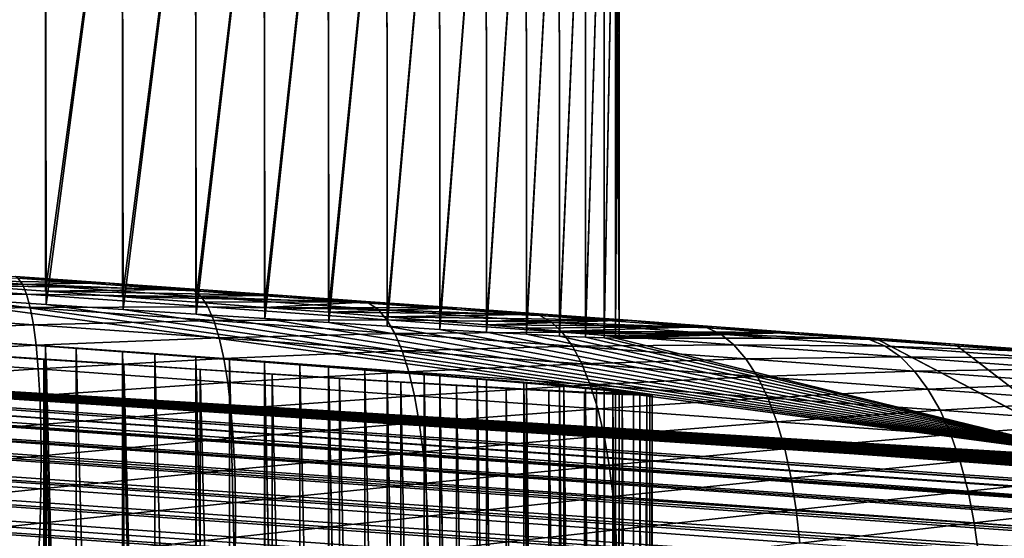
# Model space of a CAD drawing. Header units: metres. Extents: x -46 to 104, y -30 to 30.
# Tile 429 of 656: x 23.095 to 24.581, y 8.778 to 9.561. Entities that reach past the tile are written whole.
import ezdxf

# ---------------------------------------------------------------- set-up
doc = ezdxf.new("R2010")
doc.units = ezdxf.units.M
doc.layers.add('solid_26_000_502_XXX', color=7, linetype='CONTINUOUS')

msp = doc.modelspace()

# ---------------------------------------------------------------- linework, layer by layer
at = {"layer": 'solid_26_000_502_XXX'}
for points in [[(23.013037, 10, 290.590454), (23.133951, 10, 290.640564), (23.013302, 9.159934, 290.590576)], [(23.133951, 10, 293.359436), (23.013037, 10, 293.409546), (23.014088, 9.139277, 293.409149)], [(23.133951, 10, 290.640564), (23.134338, 9.151151, 290.640747), (23.013302, 9.159934, 290.590576)], [(23.133951, 10, 293.359436), (23.014088, 9.139277, 293.409149), (23.135044, 9.131233, 293.358948)], [(23.133951, 10, 290.640564), (23.24996, 10, 290.700928), (23.134338, 9.151151, 290.640747)], [(23.24996, 10, 293.299072), (23.133951, 10, 293.359436), (23.135044, 9.131233, 293.358948)], [(23.24996, 10, 290.700928), (23.250517, 9.142629, 290.701263), (23.134338, 9.151151, 290.640747)], [(23.24996, 10, 293.299072), (23.135044, 9.131233, 293.358948), (23.251133, 9.123603, 293.29837)], [(23.24996, 10, 290.700928), (23.360392, 10, 290.771301), (23.250517, 9.142629, 290.701263)], [(23.360392, 10, 293.228699), (23.24996, 10, 293.299072), (23.251133, 9.123603, 293.29837)], [(23.360392, 10, 290.771301), (23.36095, 9.134434, 290.771698), (23.250517, 9.142629, 290.701263)], [(23.360392, 10, 293.228699), (23.251133, 9.123603, 293.29837), (23.361471, 9.116444, 293.227936)], [(23.360392, 10, 290.771301), (23.46417, 10, 290.850922), (23.36095, 9.134434, 290.771698)], [(23.46417, 10, 293.149078), (23.360392, 10, 293.228699), (23.361471, 9.116444, 293.227936)], [(23.46417, 10, 290.850922), (23.464798, 9.126629, 290.85144), (23.36095, 9.134434, 290.771698)], [(23.46417, 10, 293.149078), (23.361471, 9.116444, 293.227936), (23.465223, 9.109812, 293.148193)], [(23.46417, 10, 290.850922), (23.560652, 10, 290.939331), (23.464798, 9.126629, 290.85144)], [(23.560652, 10, 293.060669), (23.46417, 10, 293.149078), (23.465223, 9.109812, 293.148193)], [(23.560652, 10, 290.939331), (23.56127, 9.119273, 290.939941), (23.464798, 9.126629, 290.85144)], [(23.560652, 10, 293.060669), (23.465223, 9.109812, 293.148193), (23.561604, 9.103756, 293.059723)], [(23.560652, 10, 290.939331), (23.649097, 10, 291.035858), (23.56127, 9.119273, 290.939941)], [(23.649097, 10, 292.964142), (23.560652, 10, 293.060669), (23.561604, 9.103756, 293.059723)], [(23.649097, 10, 291.035858), (23.649635, 9.112422, 291.036499), (23.56127, 9.119273, 290.939941)], [(23.649097, 10, 292.964142), (23.561604, 9.103756, 293.059723), (23.649887, 9.098322, 292.963196)], [(23.649097, 10, 291.035858), (23.728693, 10, 291.139587), (23.649635, 9.112422, 291.036499)], [(23.728693, 10, 292.860413), (23.649097, 10, 292.964142), (23.649887, 9.098322, 292.963196)], [(23.728693, 10, 291.139587), (23.729229, 9.106128, 291.14035), (23.649635, 9.112422, 291.036499)], [(23.728693, 10, 292.860413), (23.649887, 9.098322, 292.963196), (23.729408, 9.09355, 292.859406)], [(23.728693, 10, 291.139587), (23.799057, 10, 291.250031), (23.729229, 9.106128, 291.14035)], [(23.799057, 10, 292.749969), (23.728693, 10, 292.860413), (23.729408, 9.09355, 292.859406)], [(23.799057, 10, 291.250031), (23.799454, 9.100437, 291.250732), (23.729229, 9.106128, 291.14035)], [(23.799057, 10, 292.749969), (23.729408, 9.09355, 292.859406), (23.799572, 9.089477, 292.749084)], [(23.799057, 10, 291.250031), (23.859459, 10, 291.366058), (23.799454, 9.100437, 291.250732)], [(23.859459, 10, 292.633942), (23.799057, 10, 292.749969), (23.799572, 9.089477, 292.749084)], [(23.859459, 10, 291.366058), (23.859781, 9.095394, 291.36676), (23.799454, 9.100437, 291.250732)], [(23.859459, 10, 292.633942), (23.799572, 9.089477, 292.749084), (23.859852, 9.086133, 292.633087)], [(23.859459, 10, 291.366058), (23.909529, 10, 291.486938), (23.859781, 9.095394, 291.36676)], [(23.909529, 10, 292.513062), (23.859459, 10, 292.633942), (23.859852, 9.086133, 292.633087)], [(23.909529, 10, 291.486938), (23.909761, 9.091035, 291.487579), (23.859781, 9.095394, 291.36676)], [(23.909529, 10, 292.513062), (23.859852, 9.086133, 292.633087), (23.909798, 9.083542, 292.512329)], [(23.909529, 10, 291.486938), (23.948906, 10, 291.611847), (23.909761, 9.091035, 291.487579)], [(23.948906, 10, 292.388153), (23.909529, 10, 292.513062), (23.909798, 9.083542, 292.512329)], [(23.948906, 10, 291.611847), (23.949022, 9.087393, 291.612274), (23.909761, 9.091035, 291.487579)], [(23.948906, 10, 292.388153), (23.909798, 9.083542, 292.512329), (23.949038, 9.081724, 292.387665)], [(23.948906, 10, 291.611847), (23.9772, 10, 291.739471), (23.949022, 9.087393, 291.612274)], [(23.9772, 10, 292.260529), (23.948906, 10, 292.388153), (23.949038, 9.081724, 292.387665)], [(23.9772, 10, 291.739471), (23.977274, 9.084496, 291.739868), (23.949022, 9.087393, 291.612274)], [(23.9772, 10, 292.260529), (23.949038, 9.081724, 292.387665), (23.97728, 9.080692, 292.260101)], [(23.9772, 10, 291.739471), (23.994295, 10, 291.869293), (23.977274, 9.084496, 291.739868)], [(23.994295, 10, 292.130707), (23.9772, 10, 292.260529), (23.97728, 9.080692, 292.260101)], [(23.994295, 10, 291.869293), (23.994308, 9.082364, 291.869446), (23.977274, 9.084496, 291.739868)], [(23.994295, 10, 292.130707), (23.97728, 9.080692, 292.260101), (23.994308, 9.080456, 292.130554)], [(23.994295, 10, 291.869293), (24, 10, 292), (23.994308, 9.082364, 291.869446)], [(23.994295, 10, 292.130707), (24, 9.081014, 292), (24, 10, 292)], [(23.994295, 10, 292.130707), (23.994308, 9.080456, 292.130554), (24, 9.081014, 292)], [(24, 10, 292), (24, 9.081014, 292), (23.994308, 9.082364, 291.869446)], [(22.826677, 9.180733, 287.906158), (23.099354, 9.16156, 287.934814), (22.829422, 9.166183, 287.853485)], [(23.092545, 9.170527, 287.988342), (23.099354, 9.16156, 287.934814), (22.826677, 9.180733, 287.906158)], [(23.223959, 9.163755, 288.063507), (23.08868, 9.173319, 288.042206), (22.888332, 9.168914, 290.551147)], [(23.223959, 9.163755, 288.063507), (22.888332, 9.168914, 290.551147), (23.013302, 9.159934, 290.590576)], [(23.092545, 9.170527, 287.988342), (23.08868, 9.173319, 288.042206), (23.223959, 9.163755, 288.063507)], [(23.092545, 9.170527, 287.988342), (23.223959, 9.163755, 288.063507), (23.359171, 9.151647, 288.034546)], [(23.092545, 9.170527, 287.988342), (23.359171, 9.151647, 288.034546), (23.099354, 9.16156, 287.934814)], [(22.829422, 9.166183, 287.853485), (23.105579, 9.146765, 287.882507), (22.831635, 9.145971, 287.802673)], [(23.099354, 9.16156, 287.934814), (23.105579, 9.146765, 287.882507), (22.829422, 9.166183, 287.853485)], [(23.358442, 9.154214, 288.089417), (23.223959, 9.163755, 288.063507), (23.013302, 9.159934, 290.590576)], [(23.358442, 9.154214, 288.089417), (23.013302, 9.159934, 290.590576), (23.134338, 9.151151, 290.640747)], [(23.099354, 9.16156, 287.934814), (23.369514, 9.14243, 287.981598), (23.105579, 9.146765, 287.882507)], [(23.359171, 9.151647, 288.034546), (23.369514, 9.14243, 287.981598), (23.099354, 9.16156, 287.934814)], [(23.491938, 9.144708, 288.119904), (23.358442, 9.154214, 288.089417), (23.134338, 9.151151, 290.640747)], [(23.359171, 9.151647, 288.034546), (23.223959, 9.163755, 288.063507), (23.358442, 9.154214, 288.089417)], [(23.359171, 9.151647, 288.034546), (23.358442, 9.154214, 288.089417), (23.491938, 9.144708, 288.119904)], [(53.966255, 6.800271, 318.490204), (20.621962, 9.145024, 314.983459), (20.615704, 9.136184, 315.037079)], [(20.621962, 9.145024, 314.983459), (53.972324, 6.803407, 318.43457), (20.627794, 9.147927, 314.929901)], [(53.966255, 6.800271, 318.490204), (53.972324, 6.803407, 318.43457), (20.621962, 9.145024, 314.983459)], [(24.741442, 8.899382, 309.794891), (22.889187, 9.147676, 293.448639), (20.627794, 9.147927, 314.929901)], [(26.209709, 8.785028, 311.470215), (20.627794, 9.147927, 314.929901), (53.972324, 6.803407, 318.43457)], [(24.767794, 8.896416, 309.949951), (24.741442, 8.899382, 309.794891), (20.627794, 9.147927, 314.929901)], [(24.806311, 8.892621, 310.102722), (24.767794, 8.896416, 309.949951), (20.627794, 9.147927, 314.929901)], [(24.856728, 8.888024, 310.251892), (24.806311, 8.892621, 310.102722), (20.627794, 9.147927, 314.929901)], [(24.918642, 8.882662, 310.396515), (24.856728, 8.888024, 310.251892), (20.627794, 9.147927, 314.929901)], [(24.99168, 8.876564, 310.535767), (24.918642, 8.882662, 310.396515), (20.627794, 9.147927, 314.929901)], [(25.07551, 8.869761, 310.668915), (24.99168, 8.876564, 310.535767), (20.627794, 9.147927, 314.929901)], [(25.169645, 8.862291, 310.795197), (25.07551, 8.869761, 310.668915), (20.627794, 9.147927, 314.929901)], [(25.273434, 8.854208, 310.913696), (25.169645, 8.862291, 310.795197), (20.627794, 9.147927, 314.929901)], [(25.386179, 8.845564, 311.023621), (25.273434, 8.854208, 310.913696), (20.627794, 9.147927, 314.929901)], [(25.507196, 8.836411, 311.124268), (25.386179, 8.845564, 311.023621), (20.627794, 9.147927, 314.929901)], [(25.635839, 8.826801, 311.215179), (25.507196, 8.836411, 311.124268), (20.627794, 9.147927, 314.929901)], [(25.771431, 8.816782, 311.295807), (25.635839, 8.826801, 311.215179), (20.627794, 9.147927, 314.929901)], [(25.913067, 8.806422, 311.36554), (25.771431, 8.816782, 311.295807), (20.627794, 9.147927, 314.929901)], [(26.059566, 8.795809, 311.423798), (25.913067, 8.806422, 311.36554), (20.627794, 9.147927, 314.929901)], [(26.209709, 8.785028, 311.470215), (26.059566, 8.795809, 311.423798), (20.627794, 9.147927, 314.929901)], [(23.105579, 9.146765, 287.882507), (23.111149, 9.126318, 287.832062), (22.831635, 9.145971, 287.802673)], [(22.831635, 9.145971, 287.802673), (23.111149, 9.126318, 287.832062), (22.833292, 9.12034, 287.754364)], [(24.741442, 8.899382, 309.794891), (23.014088, 9.139277, 293.409149), (22.889187, 9.147676, 293.448639)], [(24.741442, 8.899382, 309.794891), (23.135044, 9.131233, 293.358948), (23.014088, 9.139277, 293.409149)], [(23.105579, 9.146765, 287.882507), (23.37919, 9.127391, 287.929901), (23.111149, 9.126318, 287.832062)], [(23.369514, 9.14243, 287.981598), (23.37919, 9.127391, 287.929901), (23.105579, 9.146765, 287.882507)], [(23.491938, 9.144708, 288.119904), (23.134338, 9.151151, 290.640747), (23.250517, 9.142629, 290.701263)], [(23.624334, 9.135243, 288.154938), (23.491938, 9.144708, 288.119904), (23.250517, 9.142629, 290.701263)], [(23.624334, 9.135243, 288.154938), (23.250517, 9.142629, 290.701263), (23.36095, 9.134434, 290.771698)], [(23.359171, 9.151647, 288.034546), (23.491938, 9.144708, 288.119904), (23.622135, 9.132893, 288.098389)], [(23.359171, 9.151647, 288.034546), (23.622135, 9.132893, 288.098389), (23.369514, 9.14243, 287.981598)], [(23.369514, 9.14243, 287.981598), (23.635965, 9.123427, 288.046326), (23.37919, 9.127391, 287.929901)], [(23.622135, 9.132893, 288.098389), (23.635965, 9.123427, 288.046326), (23.369514, 9.14243, 287.981598)], [(23.622135, 9.132893, 288.098389), (23.491938, 9.144708, 288.119904), (23.624334, 9.135243, 288.154938)], [(53.959827, 6.790901, 318.545135), (20.615704, 9.136184, 315.037079), (20.609173, 9.121511, 315.089386)], [(53.959827, 6.790901, 318.545135), (53.966255, 6.800271, 318.490204), (20.615704, 9.136184, 315.037079)], [(23.111149, 9.126318, 287.832062), (23.115992, 9.100464, 287.784088), (22.833292, 9.12034, 287.754364)], [(23.37919, 9.127391, 287.929901), (23.388083, 9.106709, 287.880035), (23.111149, 9.126318, 287.832062)], [(23.111149, 9.126318, 287.832062), (23.388083, 9.106709, 287.880035), (23.115992, 9.100464, 287.784088)], [(23.135044, 9.131233, 293.358948), (24.741442, 8.899382, 309.794891), (24.727392, 8.9015, 309.638794)], [(24.727392, 8.9015, 309.638794), (23.251133, 9.123603, 293.29837), (23.135044, 9.131233, 293.358948)], [(24.727392, 8.9015, 309.638794), (23.361471, 9.116444, 293.227936), (23.251133, 9.123603, 293.29837)], [(23.624334, 9.135243, 288.154938), (23.36095, 9.134434, 290.771698), (23.464798, 9.126629, 290.85144)], [(23.37919, 9.127391, 287.929901), (23.649042, 9.108145, 287.995422), (23.388083, 9.106709, 287.880035)], [(23.635965, 9.123427, 288.046326), (23.649042, 9.108145, 287.995422), (23.37919, 9.127391, 287.929901)], [(23.755413, 9.125839, 288.194489), (23.624334, 9.135243, 288.154938), (23.464798, 9.126629, 290.85144)], [(23.755413, 9.125839, 288.194489), (23.464798, 9.126629, 290.85144), (23.56127, 9.119273, 290.939941)], [(23.885094, 9.116499, 288.238495), (23.755413, 9.125839, 288.194489), (23.56127, 9.119273, 290.939941)], [(23.622135, 9.132893, 288.098389), (23.624334, 9.135243, 288.154938), (23.755413, 9.125839, 288.194489)], [(23.622135, 9.132893, 288.098389), (23.755413, 9.125839, 288.194489), (23.88026, 9.114347, 288.179657)], [(23.622135, 9.132893, 288.098389), (23.88026, 9.114347, 288.179657), (23.635965, 9.123427, 288.046326)], [(23.635965, 9.123427, 288.046326), (23.897512, 9.104636, 288.128662), (23.649042, 9.108145, 287.995422)], [(23.88026, 9.114347, 288.179657), (23.897512, 9.104636, 288.128662), (23.635965, 9.123427, 288.046326)], [(23.88026, 9.114347, 288.179657), (23.755413, 9.125839, 288.194489), (23.885094, 9.116499, 288.238495)], [(53.953117, 6.775416, 318.598602), (20.608585, 9.119937, 315.093933), (20.602451, 9.101183, 315.13974)], [(53.959827, 6.790901, 318.545135), (20.609173, 9.121511, 315.089386), (20.608585, 9.119937, 315.093933)], [(53.953117, 6.775416, 318.598602), (53.959827, 6.790901, 318.545135), (20.608585, 9.119937, 315.093933)], [(22.833292, 9.12034, 287.754364), (23.115992, 9.100464, 287.784088), (22.834372, 9.089599, 287.709137)], [(24.727392, 8.9015, 309.638794), (23.465223, 9.109812, 293.148193), (23.361471, 9.116444, 293.227936)], [(24.727392, 8.9015, 309.638794), (23.561604, 9.103756, 293.059723), (23.465223, 9.109812, 293.148193)], [(23.885094, 9.116499, 288.238495), (23.56127, 9.119273, 290.939941), (23.649635, 9.112422, 291.036499)], [(24.013142, 9.10724, 288.286926), (23.885094, 9.116499, 288.238495), (23.649635, 9.112422, 291.036499)], [(24.013142, 9.10724, 288.286926), (23.649635, 9.112422, 291.036499), (23.729229, 9.106128, 291.14035)], [(23.88026, 9.114347, 288.179657), (23.885094, 9.116499, 288.238495), (24.013142, 9.10724, 288.286926)], [(23.88026, 9.114347, 288.179657), (24.013142, 9.10724, 288.286926), (24.132404, 9.096094, 288.277985)], [(23.88026, 9.114347, 288.179657), (24.132404, 9.096094, 288.277985), (23.897512, 9.104636, 288.128662)], [(53.946213, 6.754011, 318.649963), (20.601683, 9.098532, 315.145294), (20.595619, 9.075441, 315.187531)], [(53.953117, 6.775416, 318.598602), (20.602451, 9.101183, 315.13974), (20.601683, 9.098532, 315.145294)], [(53.946213, 6.754011, 318.649963), (53.953117, 6.775416, 318.598602), (20.601683, 9.098532, 315.145294)], [(23.115992, 9.100464, 287.784088), (23.120054, 9.069511, 287.739136), (22.834372, 9.089599, 287.709137)], [(23.388083, 9.106709, 287.880035), (23.396084, 9.08063, 287.832611), (23.115992, 9.100464, 287.784088)], [(23.115992, 9.100464, 287.784088), (23.396084, 9.08063, 287.832611), (23.120054, 9.069511, 287.739136)], [(23.649042, 9.108145, 287.995422), (23.661213, 9.087229, 287.94635), (23.388083, 9.106709, 287.880035)], [(23.388083, 9.106709, 287.880035), (23.661213, 9.087229, 287.94635), (23.396084, 9.08063, 287.832611)], [(24.727392, 8.9015, 309.638794), (23.649887, 9.098322, 292.963196), (23.561604, 9.103756, 293.059723)], [(23.649042, 9.108145, 287.995422), (23.913931, 9.089114, 288.078827), (23.661213, 9.087229, 287.94635)], [(23.897512, 9.104636, 288.128662), (23.913931, 9.089114, 288.078827), (23.649042, 9.108145, 287.995422)], [(24.727392, 8.9015, 309.638794), (23.729408, 9.09355, 292.859406), (23.649887, 9.098322, 292.963196)], [(24.013142, 9.10724, 288.286926), (23.729229, 9.106128, 291.14035), (23.799454, 9.100437, 291.250732)], [(24.1395, 9.098066, 288.339722), (24.013142, 9.10724, 288.286926), (23.799454, 9.100437, 291.250732)], [(24.1395, 9.098066, 288.339722), (23.799454, 9.100437, 291.250732), (23.859781, 9.095394, 291.36676)], [(24.1395, 9.098066, 288.339722), (23.859781, 9.095394, 291.36676), (23.909761, 9.091035, 291.487579)], [(23.897512, 9.104636, 288.128662), (24.153, 9.086141, 288.228302), (23.913931, 9.089114, 288.078827)], [(24.132404, 9.096094, 288.277985), (24.153, 9.086141, 288.228302), (23.897512, 9.104636, 288.128662)], [(24.263924, 9.088997, 288.396759), (24.1395, 9.098066, 288.339722), (23.909761, 9.091035, 291.487579)], [(24.132404, 9.096094, 288.277985), (24.013142, 9.10724, 288.286926), (24.1395, 9.098066, 288.339722)], [(24.132404, 9.096094, 288.277985), (24.1395, 9.098066, 288.339722), (24.263924, 9.088997, 288.396759)], [(24.132404, 9.096094, 288.277985), (24.263924, 9.088997, 288.396759), (24.377455, 9.078212, 288.392914)], [(24.132404, 9.096094, 288.277985), (24.377455, 9.078212, 288.392914), (24.153, 9.086141, 288.228302)], [(22.834372, 9.089599, 287.709137), (23.120054, 9.069511, 287.739136), (22.83486, 9.054112, 287.66748)], [(23.396084, 9.08063, 287.832611), (23.403101, 9.049469, 287.788177), (23.120054, 9.069511, 287.739136)], [(23.661213, 9.087229, 287.94635), (23.672331, 9.060928, 287.899689), (23.396084, 9.08063, 287.832611)], [(23.396084, 9.08063, 287.832611), (23.672331, 9.060928, 287.899689), (23.403101, 9.049469, 287.788177)], [(23.913931, 9.089114, 288.078827), (23.929319, 9.067966, 288.030762), (23.661213, 9.087229, 287.94635)], [(23.661213, 9.087229, 287.94635), (23.929319, 9.067966, 288.030762), (23.672331, 9.060928, 287.899689)], [(24.727392, 8.9015, 309.638794), (23.799572, 9.089477, 292.749084), (23.729408, 9.09355, 292.859406)], [(24.727392, 8.9015, 309.638794), (23.859852, 9.086133, 292.633087), (23.799572, 9.089477, 292.749084)], [(24.727392, 8.9015, 309.638794), (23.909798, 9.083542, 292.512329), (23.859852, 9.086133, 292.633087)], [(24.263924, 9.088997, 288.396759), (23.909761, 9.091035, 291.487579), (23.949022, 9.087393, 291.612274)], [(24.727392, 8.9015, 309.638794), (23.949038, 9.081724, 292.387665), (23.909798, 9.083542, 292.512329)], [(23.913931, 9.089114, 288.078827), (24.172682, 9.070382, 288.179749), (23.929319, 9.067966, 288.030762)], [(24.153, 9.086141, 288.228302), (24.172682, 9.070382, 288.179749), (23.913931, 9.089114, 288.078827)], [(24.263924, 9.088997, 288.396759), (23.949022, 9.087393, 291.612274), (23.977274, 9.084496, 291.739868)], [(24.727392, 8.9015, 309.638794), (23.97728, 9.080692, 292.260101), (23.949038, 9.081724, 292.387665)], [(24.263924, 9.088997, 288.396759), (23.977274, 9.084496, 291.739868), (23.994308, 9.082364, 291.869446)], [(24.727392, 8.9015, 309.638794), (23.994308, 9.080456, 292.130554), (23.97728, 9.080692, 292.260101)], [(24.263924, 9.088997, 288.396759), (23.994308, 9.082364, 291.869446), (24, 9.081014, 292)], [(24.263924, 9.088997, 288.396759), (24, 9.081014, 292), (23.994308, 9.080456, 292.130554)], [(24.386368, 9.080033, 288.458038), (24.263924, 9.088997, 288.396759), (23.994308, 9.080456, 292.130554)], [(24.727392, 8.9015, 309.638794), (24.386368, 9.080033, 288.458038), (23.994308, 9.080456, 292.130554)], [(24.153, 9.086141, 288.228302), (24.4013, 9.068022, 288.344757), (24.172682, 9.070382, 288.179749)], [(24.377455, 9.078212, 288.392914), (24.4013, 9.068022, 288.344757), (24.153, 9.086141, 288.228302)], [(24.377455, 9.078212, 288.392914), (24.263924, 9.088997, 288.396759), (24.386368, 9.080033, 288.458038)], [(24.377455, 9.078212, 288.392914), (24.386368, 9.080033, 288.458038), (24.506577, 9.071196, 288.523468)], [(24.725618, 8.902762, 309.482941), (24.506577, 9.071196, 288.523468), (24.386368, 9.080033, 288.458038)], [(24.727392, 8.9015, 309.638794), (24.725618, 8.902762, 309.482941), (24.386368, 9.080033, 288.458038)], [(53.939201, 6.726954, 318.698578), (20.594671, 9.071476, 315.193909), (20.588755, 9.044594, 315.232208)], [(53.946213, 6.754011, 318.649963), (20.595619, 9.075441, 315.187531), (20.594671, 9.071476, 315.193909)], [(53.939201, 6.726954, 318.698578), (53.946213, 6.754011, 318.649963), (20.594671, 9.071476, 315.193909)], [(23.120054, 9.069511, 287.739136), (23.123283, 9.033834, 287.697784), (22.83486, 9.054112, 287.66748)], [(23.013302, 9.077154, 290.590576), (23.133917, 4.5, 290.640533), (23.013021, 4.5, 290.590454)], [(23.134338, 9.06837, 290.640747), (23.133917, 4.5, 290.640533), (23.013302, 9.077154, 290.590576)], [(23.134338, 9.06837, 290.640747), (23.013302, 9.077154, 290.590576), (23.056019, 9.074457, 290.553162)], [(23.056019, 9.074457, 290.553162), (23.05547, 4.7, 290.552948), (23.179398, 4.7, 290.606842)], [(23.056019, 9.074457, 290.553162), (23.179398, 4.7, 290.606842), (23.180155, 9.065429, 290.607208)], [(23.134338, 9.06837, 290.640747), (23.056019, 9.074457, 290.553162), (23.180155, 9.065429, 290.607208)], [(23.120054, 9.069511, 287.739136), (23.403101, 9.049469, 287.788177), (23.123283, 9.033834, 287.697784)], [(23.134338, 9.06837, 290.640747), (23.249987, 4.5, 290.700958), (23.133917, 4.5, 290.640533)], [(23.250517, 9.059848, 290.701263), (23.249987, 4.5, 290.700958), (23.134338, 9.06837, 290.640747)], [(23.250517, 9.059848, 290.701263), (23.134338, 9.06837, 290.640747), (23.180155, 9.065429, 290.607208)], [(23.180155, 9.065429, 290.607208), (23.179398, 4.7, 290.606842), (23.298384, 4.7, 290.671448)], [(23.180155, 9.065429, 290.607208), (23.298384, 4.7, 290.671448), (23.299082, 9.056685, 290.671844)], [(23.250517, 9.059848, 290.701263), (23.180155, 9.065429, 290.607208), (23.299082, 9.056685, 290.671844)], [(23.929319, 9.067966, 288.030762), (23.943495, 9.041447, 287.985046), (23.672331, 9.060928, 287.899689)], [(24.172682, 9.070382, 288.179749), (24.191216, 9.049007, 288.132904), (23.929319, 9.067966, 288.030762)], [(23.929319, 9.067966, 288.030762), (24.191216, 9.049007, 288.132904), (23.943495, 9.041447, 287.985046)], [(24.172682, 9.070382, 288.179749), (24.424156, 9.052032, 288.297668), (24.191216, 9.049007, 288.132904)], [(24.4013, 9.068022, 288.344757), (24.424156, 9.052032, 288.297668), (24.172682, 9.070382, 288.179749)], [(24.377455, 9.078212, 288.392914), (24.506577, 9.071196, 288.523468), (24.614307, 9.060782, 288.523987)], [(24.377455, 9.078212, 288.392914), (24.614307, 9.060782, 288.523987), (24.4013, 9.068022, 288.344757)], [(24.4013, 9.068022, 288.344757), (24.641294, 9.050361, 288.477539), (24.424156, 9.052032, 288.297668)], [(24.614307, 9.060782, 288.523987), (24.641294, 9.050361, 288.477539), (24.4013, 9.068022, 288.344757)], [(24.725618, 8.902762, 309.482941), (24.624523, 9.062485, 288.592987), (24.506577, 9.071196, 288.523468)], [(24.614307, 9.060782, 288.523987), (24.506577, 9.071196, 288.523468), (24.624523, 9.062485, 288.592987)], [(22.83486, 9.054112, 287.66748), (23.123283, 9.033834, 287.697784), (22.834755, 9.014308, 287.629944)], [(23.005482, 9.056685, 293.465271), (23.130442, 4.7, 293.415985), (23.004713, 4.7, 293.465515)], [(23.131371, 9.048294, 293.415588), (23.130442, 4.7, 293.415985), (23.005482, 9.056685, 293.465271)], [(23.014088, 9.056498, 293.409149), (23.135044, 9.048452, 293.358948), (23.005482, 9.056685, 293.465271)], [(23.135044, 9.048452, 293.358948), (23.131371, 9.048294, 293.415588), (23.005482, 9.056685, 293.465271)], [(23.014088, 9.056498, 293.409149), (23.013021, 4.5, 293.409546), (23.133917, 4.5, 293.359467)], [(23.014088, 9.056498, 293.409149), (23.133917, 4.5, 293.359467), (23.135044, 9.048452, 293.358948)], [(23.403101, 9.049469, 287.788177), (23.409046, 9.013598, 287.747284), (23.123283, 9.033834, 287.697784)], [(23.250517, 9.059848, 290.701263), (23.360352, 4.5, 290.771271), (23.249987, 4.5, 290.700958)], [(23.36095, 9.051654, 290.771698), (23.360352, 4.5, 290.771271), (23.250517, 9.059848, 290.701263)], [(23.36095, 9.051654, 290.771698), (23.250517, 9.059848, 290.701263), (23.299082, 9.056685, 290.671844)], [(23.299082, 9.056685, 290.671844), (23.298384, 4.7, 290.671448), (23.411068, 4.7, 290.746033)], [(23.299082, 9.056685, 290.671844), (23.411068, 4.7, 290.746033), (23.411892, 9.048294, 290.746613)], [(23.36095, 9.051654, 290.771698), (23.299082, 9.056685, 290.671844), (23.411892, 9.048294, 290.746613)], [(23.36095, 9.051654, 290.771698), (23.464169, 4.5, 290.850922), (23.360352, 4.5, 290.771271)], [(23.464798, 9.043849, 290.85144), (23.464169, 4.5, 290.850922), (23.36095, 9.051654, 290.771698)], [(23.464798, 9.043849, 290.85144), (23.36095, 9.051654, 290.771698), (23.411892, 9.048294, 290.746613)], [(23.672331, 9.060928, 287.899689), (23.682261, 9.02956, 287.855957), (23.403101, 9.049469, 287.788177)], [(23.403101, 9.049469, 287.788177), (23.682261, 9.02956, 287.855957), (23.409046, 9.013598, 287.747284)], [(23.672331, 9.060928, 287.899689), (23.943495, 9.041447, 287.985046), (23.682261, 9.02956, 287.855957)], [(24.424156, 9.052032, 288.297668), (24.445747, 9.030434, 288.252289), (24.191216, 9.049007, 288.132904)], [(24.424156, 9.052032, 288.297668), (24.667217, 9.034145, 288.432159), (24.445747, 9.030434, 288.252289)], [(24.641294, 9.050361, 288.477539), (24.667217, 9.034145, 288.432159), (24.424156, 9.052032, 288.297668)], [(53.932171, 6.694587, 318.743805), (20.587639, 9.039108, 315.239166), (20.581944, 9.009012, 315.273224)], [(53.939201, 6.726954, 318.698578), (20.588755, 9.044594, 315.232208), (20.587639, 9.039108, 315.239166)], [(53.932171, 6.694587, 318.743805), (53.939201, 6.726954, 318.698578), (20.587639, 9.039108, 315.239166)], [(23.131371, 9.048294, 293.415588), (23.251379, 4.7, 293.355713), (23.130442, 4.7, 293.415985)], [(23.135044, 9.048452, 293.358948), (23.251133, 9.040822, 293.29837), (23.131371, 9.048294, 293.415588)], [(23.25242, 9.040318, 293.355133), (23.251379, 4.7, 293.355713), (23.131371, 9.048294, 293.415588)], [(23.251133, 9.040822, 293.29837), (23.25242, 9.040318, 293.355133), (23.131371, 9.048294, 293.415588)], [(23.135044, 9.048452, 293.358948), (23.133917, 4.5, 293.359467), (23.249987, 4.5, 293.299042)], [(23.135044, 9.048452, 293.358948), (23.249987, 4.5, 293.299042), (23.251133, 9.040822, 293.29837)], [(23.251133, 9.040822, 293.29837), (23.249987, 4.5, 293.299042), (23.360352, 4.5, 293.228729)], [(23.251133, 9.040822, 293.29837), (23.360352, 4.5, 293.228729), (23.361471, 9.033664, 293.227936)], [(23.251133, 9.040822, 293.29837), (23.361471, 9.033664, 293.227936), (23.25242, 9.040318, 293.355133)], [(23.25242, 9.040318, 293.355133), (23.366821, 4.7, 293.284973), (23.251379, 4.7, 293.355713)], [(23.367708, 9.032818, 293.284363), (23.366821, 4.7, 293.284973), (23.25242, 9.040318, 293.355133)], [(23.361471, 9.033664, 293.227936), (23.367708, 9.032818, 293.284363), (23.25242, 9.040318, 293.355133)], [(23.411892, 9.048294, 290.746613), (23.411068, 4.7, 290.746033), (23.516827, 4.7, 290.830139)], [(23.411892, 9.048294, 290.746613), (23.516827, 4.7, 290.830139), (23.517725, 9.040318, 290.830933)], [(23.464798, 9.043849, 290.85144), (23.411892, 9.048294, 290.746613), (23.517725, 9.040318, 290.830933)], [(23.464798, 9.043849, 290.85144), (23.560648, 4.5, 290.939331), (23.464169, 4.5, 290.850922)], [(23.56127, 9.036492, 290.939941), (23.560648, 4.5, 290.939331), (23.464798, 9.043849, 290.85144)], [(23.56127, 9.036492, 290.939941), (23.464798, 9.043849, 290.85144), (23.517725, 9.040318, 290.830933)], [(23.517725, 9.040318, 290.830933), (23.516827, 4.7, 290.830139), (23.615036, 4.7, 290.92334)], [(23.517725, 9.040318, 290.830933), (23.615036, 4.7, 290.92334), (23.61578, 9.032818, 290.924103)], [(23.56127, 9.036492, 290.939941), (23.517725, 9.040318, 290.830933), (23.61578, 9.032818, 290.924103)], [(23.56127, 9.036492, 290.939941), (23.649055, 4.5, 291.035797), (23.560648, 4.5, 290.939331)], [(23.649635, 9.029642, 291.036499), (23.649055, 4.5, 291.035797), (23.56127, 9.036492, 290.939941)], [(23.649635, 9.029642, 291.036499), (23.56127, 9.036492, 290.939941), (23.61578, 9.032818, 290.924103)], [(23.943495, 9.041447, 287.985046), (23.956287, 9.009872, 287.94223), (23.682261, 9.02956, 287.855957)], [(24.191216, 9.049007, 288.132904), (24.208378, 9.022271, 288.088348), (23.943495, 9.041447, 287.985046)], [(23.943495, 9.041447, 287.985046), (24.208378, 9.022271, 288.088348), (23.956287, 9.009872, 287.94223)], [(24.191216, 9.049007, 288.132904), (24.445747, 9.030434, 288.252289), (24.208378, 9.022271, 288.088348)], [(23.123283, 9.033834, 287.697784), (23.125645, 8.993855, 287.660522), (22.834755, 9.014308, 287.629944)], [(23.123283, 9.033834, 287.697784), (23.409046, 9.013598, 287.747284), (23.125645, 8.993855, 287.660522)], [(23.361471, 9.033664, 293.227936), (23.360352, 4.5, 293.228729), (23.464169, 4.5, 293.149078)], [(23.361471, 9.033664, 293.227936), (23.464169, 4.5, 293.149078), (23.465223, 9.027031, 293.148193)], [(23.361471, 9.033664, 293.227936), (23.465223, 9.027031, 293.148193), (23.367708, 9.032818, 293.284363)], [(23.367708, 9.032818, 293.284363), (23.475447, 4.7, 293.20459), (23.366821, 4.7, 293.284973)], [(23.47636, 9.02585, 293.203827), (23.475447, 4.7, 293.20459), (23.367708, 9.032818, 293.284363)], [(23.465223, 9.027031, 293.148193), (23.47636, 9.02585, 293.203827), (23.367708, 9.032818, 293.284363)], [(23.682261, 9.02956, 287.855957), (23.690886, 8.993498, 287.815735), (23.409046, 9.013598, 287.747284)], [(23.465223, 9.027031, 293.148193), (23.464169, 4.5, 293.149078), (23.560648, 4.5, 293.060669)], [(23.465223, 9.027031, 293.148193), (23.560648, 4.5, 293.060669), (23.561604, 9.020975, 293.059723)], [(23.465223, 9.027031, 293.148193), (23.561604, 9.020975, 293.059723), (23.47636, 9.02585, 293.203827)], [(23.47636, 9.02585, 293.203827), (23.576658, 4.7, 293.115051), (23.475447, 4.7, 293.20459)], [(23.577553, 9.019468, 293.114166), (23.576658, 4.7, 293.115051), (23.47636, 9.02585, 293.203827)], [(23.561604, 9.020975, 293.059723), (23.577553, 9.019468, 293.114166), (23.47636, 9.02585, 293.203827)], [(23.561604, 9.020975, 293.059723), (23.560648, 4.5, 293.060669), (23.649055, 4.5, 292.964203)], [(23.561604, 9.020975, 293.059723), (23.649055, 4.5, 292.964203), (23.649887, 9.015541, 292.963196)], [(23.561604, 9.020975, 293.059723), (23.649887, 9.015541, 292.963196), (23.577553, 9.019468, 293.114166)], [(23.577553, 9.019468, 293.114166), (23.669857, 4.7, 293.016815), (23.576658, 4.7, 293.115051)], [(23.670525, 9.01372, 293.016052), (23.669857, 4.7, 293.016815), (23.577553, 9.019468, 293.114166)], [(23.649887, 9.015541, 292.963196), (23.670525, 9.01372, 293.016052), (23.577553, 9.019468, 293.114166)], [(23.61578, 9.032818, 290.924103), (23.615036, 4.7, 290.92334), (23.704576, 4.7, 291.024567)], [(23.61578, 9.032818, 290.924103), (23.704576, 4.7, 291.024567), (23.705317, 9.02585, 291.025482)], [(23.649635, 9.029642, 291.036499), (23.61578, 9.032818, 290.924103), (23.705317, 9.02585, 291.025482)], [(23.649635, 9.029642, 291.036499), (23.728718, 4.5, 291.139618), (23.649055, 4.5, 291.035797)], [(23.729229, 9.023347, 291.14035), (23.728718, 4.5, 291.139618), (23.649635, 9.029642, 291.036499)], [(23.729229, 9.023347, 291.14035), (23.649635, 9.029642, 291.036499), (23.705317, 9.02585, 291.025482)], [(23.682261, 9.02956, 287.855957), (23.956287, 9.009872, 287.94223), (23.690886, 8.993498, 287.815735)], [(23.705317, 9.02585, 291.025482), (23.704576, 4.7, 291.024567), (23.78496, 4.7, 291.133179)], [(23.705317, 9.02585, 291.025482), (23.78496, 4.7, 291.133179), (23.785656, 9.019468, 291.134216)], [(23.729229, 9.023347, 291.14035), (23.705317, 9.02585, 291.025482), (23.785656, 9.019468, 291.134216)], [(23.729229, 9.023347, 291.14035), (23.799028, 4.5, 291.25), (23.728718, 4.5, 291.139618)], [(23.799454, 9.017657, 291.250732), (23.799028, 4.5, 291.25), (23.729229, 9.023347, 291.14035)], [(23.799454, 9.017657, 291.250732), (23.729229, 9.023347, 291.14035), (23.785656, 9.019468, 291.134216)], [(23.785656, 9.019468, 291.134216), (23.78496, 4.7, 291.133179), (23.855703, 4.7, 291.248627)], [(23.785656, 9.019468, 291.134216), (23.855703, 4.7, 291.248627), (23.856195, 9.01372, 291.249512)], [(23.799454, 9.017657, 291.250732), (23.785656, 9.019468, 291.134216), (23.856195, 9.01372, 291.249512)], [(24.208378, 9.022271, 288.088348), (24.223965, 8.990494, 288.046631), (23.956287, 9.009872, 287.94223)], [(24.445747, 9.030434, 288.252289), (24.465815, 9.003486, 288.209106), (24.208378, 9.022271, 288.088348)], [(24.208378, 9.022271, 288.088348), (24.465815, 9.003486, 288.209106), (24.223965, 8.990494, 288.046631)], [(24.667217, 9.034145, 288.432159), (24.691765, 9.012329, 288.388397), (24.445747, 9.030434, 288.252289)], [(24.445747, 9.030434, 288.252289), (24.691765, 9.012329, 288.388397), (24.465815, 9.003486, 288.209106)], [(53.932171, 6.694587, 318.743805), (20.581944, 9.009012, 315.273224), (20.580677, 9.001837, 315.280457)], [(22.834755, 9.014308, 287.629944), (23.125645, 8.993855, 287.660522), (22.834053, 8.970661, 287.596954)], [(23.409046, 9.013598, 287.747284), (23.413851, 8.973447, 287.710449), (23.125645, 8.993855, 287.660522)], [(23.409046, 9.013598, 287.747284), (23.690886, 8.993498, 287.815735), (23.413851, 8.973447, 287.710449)], [(23.649887, 9.015541, 292.963196), (23.649055, 4.5, 292.964203), (23.728718, 4.5, 292.860382)], [(23.649887, 9.015541, 292.963196), (23.728718, 4.5, 292.860382), (23.729408, 9.01077, 292.859406)], [(23.649887, 9.015541, 292.963196), (23.729408, 9.01077, 292.859406), (23.670525, 9.01372, 293.016052)], [(23.670525, 9.01372, 293.016052), (23.753977, 4.7, 292.911072), (23.669857, 4.7, 293.016815)], [(23.754574, 9.008648, 292.910248), (23.753977, 4.7, 292.911072), (23.670525, 9.01372, 293.016052)], [(23.729408, 9.01077, 292.859406), (23.754574, 9.008648, 292.910248), (23.670525, 9.01372, 293.016052)], [(23.956287, 9.009872, 287.94223), (23.967541, 8.973621, 287.902832), (23.690886, 8.993498, 287.815735)], [(23.729408, 9.01077, 292.859406), (23.728718, 4.5, 292.860382), (23.799028, 4.5, 292.75)], [(23.729408, 9.01077, 292.859406), (23.799028, 4.5, 292.75), (23.799572, 9.006697, 292.749084)], [(23.729408, 9.01077, 292.859406), (23.799572, 9.006697, 292.749084), (23.754574, 9.008648, 292.910248)], [(23.754574, 9.008648, 292.910248), (23.828566, 4.7, 292.79837), (23.753977, 4.7, 292.911072)], [(23.829073, 9.004291, 292.797546), (23.828566, 4.7, 292.79837), (23.754574, 9.008648, 292.910248)], [(23.799572, 9.006697, 292.749084), (23.829073, 9.004291, 292.797546), (23.754574, 9.008648, 292.910248)], [(23.799454, 9.017657, 291.250732), (23.859455, 4.5, 291.366058), (23.799028, 4.5, 291.25)], [(23.799572, 9.006697, 292.749084), (23.799028, 4.5, 292.75), (23.859455, 4.5, 292.633942)], [(23.859781, 9.012613, 291.36676), (23.859455, 4.5, 291.366058), (23.799454, 9.017657, 291.250732)], [(23.859781, 9.012613, 291.36676), (23.799454, 9.017657, 291.250732), (23.856195, 9.01372, 291.249512)], [(23.799572, 9.006697, 292.749084), (23.859455, 4.5, 292.633942), (23.859852, 9.003352, 292.633087)], [(23.799572, 9.006697, 292.749084), (23.859852, 9.003352, 292.633087), (23.829073, 9.004291, 292.797546)], [(23.856195, 9.01372, 291.249512), (23.855703, 4.7, 291.248627), (23.915995, 4.7, 291.369568)], [(23.856195, 9.01372, 291.249512), (23.915995, 4.7, 291.369568), (23.916409, 9.008648, 291.370483)], [(23.859781, 9.012613, 291.36676), (23.856195, 9.01372, 291.249512), (23.916409, 9.008648, 291.370483)], [(23.859781, 9.012613, 291.36676), (23.909534, 4.5, 291.486969), (23.859455, 4.5, 291.366058)], [(23.909761, 9.008254, 291.487579), (23.909534, 4.5, 291.486969), (23.859781, 9.012613, 291.36676)], [(23.909761, 9.008254, 291.487579), (23.859781, 9.012613, 291.36676), (23.916409, 9.008648, 291.370483)], [(23.909761, 9.008254, 291.487579), (23.948885, 4.5, 291.611755), (23.909534, 4.5, 291.486969)], [(23.909761, 9.008254, 291.487579), (23.916409, 9.008648, 291.370483), (23.965847, 9.004291, 291.496216)], [(23.949022, 9.004613, 291.612274), (23.948885, 4.5, 291.611755), (23.909761, 9.008254, 291.487579)], [(23.949022, 9.004613, 291.612274), (23.909761, 9.008254, 291.487579), (23.965847, 9.004291, 291.496216)], [(23.916409, 9.008648, 291.370483), (23.915995, 4.7, 291.369568), (23.965527, 4.7, 291.4953)], [(23.916409, 9.008648, 291.370483), (23.965527, 4.7, 291.4953), (23.965847, 9.004291, 291.496216)], [(23.949022, 9.004613, 291.612274), (23.977211, 4.5, 291.739532), (23.948885, 4.5, 291.611755)], [(23.977274, 9.001716, 291.739868), (23.977211, 4.5, 291.739532), (23.949022, 9.004613, 291.612274)], [(23.977274, 9.001716, 291.739868), (23.949022, 9.004613, 291.612274), (23.965847, 9.004291, 291.496216)], [(23.956287, 9.009872, 287.94223), (24.223965, 8.990494, 288.046631), (23.967541, 8.973621, 287.902832)], [(24.691765, 9.012329, 288.388397), (24.714642, 8.985175, 288.346771), (24.465815, 9.003486, 288.209106)], [(53.925209, 6.657315, 318.785126), (20.580677, 9.001837, 315.280457), (20.575266, 8.96912, 315.310059)], [(53.925209, 6.657315, 318.785126), (53.932171, 6.694587, 318.743805), (20.580677, 9.001837, 315.280457)], [(23.125645, 8.993855, 287.660522), (23.127108, 8.950056, 287.627747), (22.834053, 8.970661, 287.596954)], [(23.125645, 8.993855, 287.660522), (23.413851, 8.973447, 287.710449), (23.127108, 8.950056, 287.627747)], [(23.690886, 8.993498, 287.815735), (23.698101, 8.953175, 287.779449), (23.413851, 8.973447, 287.710449)], [(23.690886, 8.993498, 287.815735), (23.967541, 8.973621, 287.902832), (23.698101, 8.953175, 287.779449)], [(23.829073, 9.004291, 292.797546), (23.893169, 4.7, 292.679413), (23.828566, 4.7, 292.79837)], [(23.893461, 9.000681, 292.678802), (23.893169, 4.7, 292.679413), (23.829073, 9.004291, 292.797546)], [(23.859852, 9.003352, 292.633087), (23.909798, 9.000762, 292.512329), (23.829073, 9.004291, 292.797546)], [(23.909798, 9.000762, 292.512329), (23.893461, 9.000681, 292.678802), (23.829073, 9.004291, 292.797546)], [(23.859852, 9.003352, 292.633087), (23.859455, 4.5, 292.633942), (23.909534, 4.5, 292.513031)], [(23.859852, 9.003352, 292.633087), (23.909534, 4.5, 292.513031), (23.909798, 9.000762, 292.512329)], [(23.893461, 9.000681, 292.678802), (23.94705, 4.7, 292.555481), (23.893169, 4.7, 292.679413)], [(23.909798, 9.000762, 292.512329), (23.949038, 8.998944, 292.387665), (23.893461, 9.000681, 292.678802)], [(23.94726, 8.997845, 292.554932), (23.94705, 4.7, 292.555481), (23.893461, 9.000681, 292.678802)], [(23.949038, 8.998944, 292.387665), (23.97728, 8.997912, 292.260101), (23.893461, 9.000681, 292.678802)], [(23.97728, 8.997912, 292.260101), (23.94726, 8.997845, 292.554932), (23.893461, 9.000681, 292.678802)], [(23.909798, 9.000762, 292.512329), (23.909534, 4.5, 292.513031), (23.948885, 4.5, 292.388245)], [(23.909798, 9.000762, 292.512329), (23.948885, 4.5, 292.388245), (23.949038, 8.998944, 292.387665)], [(23.94726, 8.997845, 292.554932), (23.989931, 4.7, 292.427307), (23.94705, 4.7, 292.555481)], [(23.97728, 8.997912, 292.260101), (23.994308, 8.997675, 292.130554), (23.94726, 8.997845, 292.554932)], [(23.990067, 8.995804, 292.426849), (23.989931, 4.7, 292.427307), (23.94726, 8.997845, 292.554932)], [(23.994308, 8.997675, 292.130554), (24.046253, 8.995804, 291.892273), (23.94726, 8.997845, 292.554932)], [(24.046253, 8.995804, 291.892273), (23.990067, 8.995804, 292.426849), (23.94726, 8.997845, 292.554932)], [(23.949038, 8.998944, 292.387665), (23.948885, 4.5, 292.388245), (23.977211, 4.5, 292.260468)], [(23.949038, 8.998944, 292.387665), (23.977211, 4.5, 292.260468), (23.97728, 8.997912, 292.260101)], [(23.965847, 9.004291, 291.496216), (23.965527, 4.7, 291.4953), (24.003979, 4.7, 291.625092)], [(23.965847, 9.004291, 291.496216), (24.003979, 4.7, 291.625092), (24.004141, 9.000681, 291.625763)], [(23.977274, 9.001716, 291.739868), (23.965847, 9.004291, 291.496216), (24.004141, 9.000681, 291.625763)], [(24.223965, 8.990494, 288.046631), (24.237789, 8.954057, 288.00824), (23.967541, 8.973621, 287.902832)], [(23.977274, 9.001716, 291.739868), (23.994291, 4.5, 291.869263), (23.977211, 4.5, 291.739532)], [(23.97728, 8.997912, 292.260101), (23.977211, 4.5, 292.260468), (23.994291, 4.5, 292.130737)], [(23.994308, 8.999583, 291.869446), (23.994291, 4.5, 291.869263), (23.977274, 9.001716, 291.739868)], [(23.994308, 8.999583, 291.869446), (23.977274, 9.001716, 291.739868), (24.004141, 9.000681, 291.625763)], [(23.97728, 8.997912, 292.260101), (23.994291, 4.5, 292.130737), (23.994308, 8.997675, 292.130554)], [(23.990067, 8.995804, 292.426849), (24.021538, 4.7, 292.295654), (23.989931, 4.7, 292.427307)], [(24.021561, 8.994574, 292.295563), (24.021538, 4.7, 292.295654), (23.990067, 8.995804, 292.426849)], [(24.046253, 8.995804, 291.892273), (24.049761, 8.994574, 292.027252), (23.990067, 8.995804, 292.426849)], [(24.049761, 8.994574, 292.027252), (24.021561, 8.994574, 292.295563), (23.990067, 8.995804, 292.426849)], [(24, 8.998234, 292), (23.994291, 4.5, 291.869263), (23.994308, 8.999583, 291.869446)], [(24, 8.998234, 292), (24, 4.5, 292), (23.994291, 4.5, 291.869263)], [(23.994308, 8.997675, 292.130554), (23.994291, 4.5, 292.130737), (24, 4.5, 292)], [(23.994308, 8.999583, 291.869446), (24.004141, 9.000681, 291.625763), (24.031008, 8.997845, 291.758118)], [(24, 8.998234, 292), (23.994308, 8.999583, 291.869446), (24.031008, 8.997845, 291.758118)], [(23.994308, 8.997675, 292.130554), (24, 4.5, 292), (24, 8.998234, 292)], [(23.994308, 8.997675, 292.130554), (24, 8.998234, 292), (24.031008, 8.997845, 291.758118)], [(23.994308, 8.997675, 292.130554), (24.031008, 8.997845, 291.758118), (24.046253, 8.995804, 291.892273)], [(24.004141, 9.000681, 291.625763), (24.003979, 4.7, 291.625092), (24.030916, 4.7, 291.757538)], [(24.004141, 9.000681, 291.625763), (24.030916, 4.7, 291.757538), (24.031008, 8.997845, 291.758118)], [(24.04151, 8.994163, 292.162018), (24.021538, 4.7, 292.295654), (24.021561, 8.994574, 292.295563)], [(24.04151, 8.994163, 292.162018), (24.04151, 4.7, 292.162018), (24.021538, 4.7, 292.295654)], [(24.049761, 8.994574, 292.027252), (24.04151, 8.994163, 292.162018), (24.021561, 8.994574, 292.295563)], [(24.031008, 8.997845, 291.758118), (24.030916, 4.7, 291.757538), (24.046219, 4.7, 291.891785)], [(24.031008, 8.997845, 291.758118), (24.046219, 4.7, 291.891785), (24.046253, 8.995804, 291.892273)], [(24.049761, 8.994574, 292.027252), (24.049763, 4.7, 292.02713), (24.04151, 4.7, 292.162018)], [(24.049761, 8.994574, 292.027252), (24.04151, 4.7, 292.162018), (24.04151, 8.994163, 292.162018)], [(24.046253, 8.995804, 291.892273), (24.046219, 4.7, 291.891785), (24.049763, 4.7, 292.02713)], [(24.046253, 8.995804, 291.892273), (24.049763, 4.7, 292.02713), (24.049761, 8.994574, 292.027252)], [(24.465815, 9.003486, 288.209106), (24.484119, 8.97151, 288.16864), (24.223965, 8.990494, 288.046631)], [(24.223965, 8.990494, 288.046631), (24.484119, 8.97151, 288.16864), (24.237789, 8.954057, 288.00824)], [(24.465815, 9.003486, 288.209106), (24.714642, 8.985175, 288.346771), (24.484119, 8.97151, 288.16864)], [(24.714642, 8.985175, 288.346771), (24.735573, 8.953006, 288.30777), (24.484119, 8.97151, 288.16864)], [(53.918404, 6.615608, 318.82196), (20.573872, 8.960131, 315.317322), (20.568802, 8.925397, 315.342316)], [(53.925209, 6.657315, 318.785126), (20.575266, 8.96912, 315.310059), (20.573872, 8.960131, 315.317322)], [(53.918404, 6.615608, 318.82196), (53.925209, 6.657315, 318.785126), (20.573872, 8.960131, 315.317322)], [(22.834053, 8.970661, 287.596954), (23.127108, 8.950056, 287.627747), (22.832766, 8.923695, 287.568909)], [(23.413851, 8.973447, 287.710449), (23.417458, 8.929496, 287.67804), (23.127108, 8.950056, 287.627747)], [(23.413851, 8.973447, 287.710449), (23.698101, 8.953175, 287.779449), (23.417458, 8.929496, 287.67804)], [(23.967541, 8.973621, 287.902832), (23.977125, 8.933128, 287.86731), (23.698101, 8.953175, 287.779449)], [(23.967541, 8.973621, 287.902832), (24.237789, 8.954057, 288.00824), (23.977125, 8.933128, 287.86731)], [(24.484119, 8.97151, 288.16864), (24.500441, 8.934891, 288.131409), (24.237789, 8.954057, 288.00824)], [(24.484119, 8.97151, 288.16864), (24.735573, 8.953006, 288.30777), (24.500441, 8.934891, 288.131409)], [(23.127108, 8.950056, 287.627747), (23.127655, 8.90296, 287.599915), (22.832766, 8.923695, 287.568909)], [(23.127108, 8.950056, 287.627747), (23.417458, 8.929496, 287.67804), (23.127655, 8.90296, 287.599915)], [(23.698101, 8.953175, 287.779449), (23.703823, 8.909073, 287.747589), (23.417458, 8.929496, 287.67804)], [(23.698101, 8.953175, 287.779449), (23.977125, 8.933128, 287.86731), (23.703823, 8.909073, 287.747589)], [(24.237789, 8.954057, 288.00824), (24.249685, 8.913396, 287.973602), (23.977125, 8.933128, 287.86731)], [(24.237789, 8.954057, 288.00824), (24.500441, 8.934891, 288.131409), (24.249685, 8.913396, 287.973602)], [(24.735573, 8.953006, 288.30777), (24.754311, 8.916209, 288.271881), (24.500441, 8.934891, 288.131409)], [(23.977125, 8.933128, 287.86731), (23.984922, 8.888877, 287.83609), (23.703823, 8.909073, 287.747589)], [(23.977125, 8.933128, 287.86731), (24.249685, 8.913396, 287.973602), (23.984922, 8.888877, 287.83609)], [(24.500441, 8.934891, 288.131409), (24.514585, 8.894066, 288.097839), (24.249685, 8.913396, 287.973602)], [(24.500441, 8.934891, 288.131409), (24.754311, 8.916209, 288.271881), (24.514585, 8.894066, 288.097839)], [(53.918404, 6.615608, 318.82196), (20.568802, 8.925397, 315.342316), (20.567308, 8.914513, 315.349243)], [(22.832766, 8.923695, 287.568909), (23.127655, 8.90296, 287.599915), (22.830908, 8.873971, 287.546173)], [(23.417458, 8.929496, 287.67804), (23.419823, 8.882272, 287.650513), (23.127655, 8.90296, 287.599915)], [(23.417458, 8.929496, 287.67804), (23.703823, 8.909073, 287.747589), (23.419823, 8.882272, 287.650513)], [(24.754311, 8.916209, 288.271881), (24.770628, 8.875224, 288.239502), (24.514585, 8.894066, 288.097839)], [(53.911839, 6.569991, 318.853912), (20.567308, 8.914513, 315.349243), (20.56263, 8.878366, 315.369598)], [(53.911839, 6.569991, 318.853912), (53.918404, 6.615608, 318.82196), (20.567308, 8.914513, 315.349243)], [(23.127655, 8.90296, 287.599915), (23.127279, 8.853132, 287.577301), (22.830908, 8.873971, 287.546173)], [(23.127655, 8.90296, 287.599915), (23.419823, 8.882272, 287.650513), (23.127279, 8.853132, 287.577301)], [(23.703823, 8.909073, 287.747589), (23.707979, 8.861721, 287.72049), (23.419823, 8.882272, 287.650513)], [(23.703823, 8.909073, 287.747589), (23.984922, 8.888877, 287.83609), (23.707979, 8.861721, 287.72049)], [(24.249685, 8.913396, 287.973602), (24.25951, 8.868999, 287.943176), (23.984922, 8.888877, 287.83609)], [(24.249685, 8.913396, 287.973602), (24.514585, 8.894066, 288.097839), (24.25951, 8.868999, 287.943176)], [(23.984922, 8.888877, 287.83609), (23.990839, 8.841398, 287.80954), (23.707979, 8.861721, 287.72049)], [(23.984922, 8.888877, 287.83609), (24.25951, 8.868999, 287.943176), (23.990839, 8.841398, 287.80954)], [(24.514585, 8.894066, 288.097839), (24.526382, 8.849524, 288.068329), (24.25951, 8.868999, 287.943176)], [(24.514585, 8.894066, 288.097839), (24.770628, 8.875224, 288.239502), (24.526382, 8.849524, 288.068329)], [(53.911839, 6.569991, 318.853912), (20.56263, 8.878366, 315.369598), (20.561068, 8.865559, 315.375854)], [(22.830908, 8.873971, 287.546173), (23.127279, 8.853132, 287.577301), (22.828501, 8.822085, 287.528961)], [(23.419823, 8.882272, 287.650513), (23.420918, 8.832339, 287.628174), (23.127279, 8.853132, 287.577301)], [(23.419823, 8.882272, 287.650513), (23.707979, 8.861721, 287.72049), (23.420918, 8.832339, 287.628174)], [(24.770628, 8.875224, 288.239502), (24.78433, 8.830543, 288.21106), (24.526382, 8.849524, 288.068329)], [(53.905602, 6.521037, 318.880524), (20.561068, 8.865559, 315.375854), (20.55682, 8.828589, 315.391541)], [(53.905602, 6.521037, 318.880524), (53.911839, 6.569991, 318.853912), (20.561068, 8.865559, 315.375854)], [(23.707979, 8.861721, 287.72049), (23.710524, 8.811686, 287.698486), (23.420918, 8.832339, 287.628174)], [(23.707979, 8.861721, 287.72049), (23.990839, 8.841398, 287.80954), (23.710524, 8.811686, 287.698486)], [(24.25951, 8.868999, 287.943176), (24.267147, 8.821396, 287.917297), (23.990839, 8.841398, 287.80954)], [(24.25951, 8.868999, 287.943176), (24.526382, 8.849524, 288.068329), (24.267147, 8.821396, 287.917297)], [(23.127279, 8.853132, 287.577301), (23.125986, 8.801168, 287.560242), (22.828501, 8.822085, 287.528961)], [(23.127279, 8.853132, 287.577301), (23.420918, 8.832339, 287.628174), (23.125986, 8.801168, 287.560242)], [(23.990839, 8.841398, 287.80954), (23.994806, 8.791261, 287.787994), (23.710524, 8.811686, 287.698486)], [(23.990839, 8.841398, 287.80954), (24.267147, 8.821396, 287.917297), (23.994806, 8.791261, 287.787994)], [(24.526382, 8.849524, 288.068329), (24.53569, 8.8018, 288.043243), (24.267147, 8.821396, 287.917297)], [(24.526382, 8.849524, 288.068329), (24.78433, 8.830543, 288.21106), (24.53569, 8.8018, 288.043243)], [(53.905602, 6.521037, 318.880524), (20.55682, 8.828589, 315.391541), (20.555231, 8.813882, 315.39682)], [(23.420918, 8.832339, 287.628174), (23.420729, 8.780297, 287.611298), (23.125986, 8.801168, 287.560242)], [(23.420918, 8.832339, 287.628174), (23.710524, 8.811686, 287.698486), (23.420729, 8.780297, 287.611298)], [(24.78433, 8.830543, 288.21106), (24.795256, 8.782699, 288.186859), (24.53569, 8.8018, 288.043243)], [(53.899765, 6.46936, 318.901489), (20.555231, 8.813882, 315.39682), (20.551447, 8.776664, 315.407928)], [(53.899765, 6.46936, 318.901489), (53.905602, 6.521037, 318.880524), (20.555231, 8.813882, 315.39682)], [(22.828501, 8.822085, 287.528961), (23.125986, 8.801168, 287.560242), (22.825575, 8.76866, 287.517517)], [(23.710524, 8.811686, 287.698486), (23.711424, 8.759565, 287.681885), (23.420729, 8.780297, 287.611298)], [(23.710524, 8.811686, 287.698486), (23.994806, 8.791261, 287.787994), (23.711424, 8.759565, 287.681885)], [(24.267147, 8.821396, 287.917297), (24.272505, 8.771157, 287.896301), (23.994806, 8.791261, 287.787994)], [(24.267147, 8.821396, 287.917297), (24.53569, 8.8018, 288.043243), (24.272505, 8.771157, 287.896301)], [(23.125986, 8.801168, 287.560242), (23.123793, 8.747691, 287.548859), (22.825575, 8.76866, 287.517517)], [(23.125986, 8.801168, 287.560242), (23.420729, 8.780297, 287.611298), (23.123793, 8.747691, 287.548859)], [(24.53569, 8.8018, 288.043243), (24.542398, 8.751463, 288.022888), (24.272505, 8.771157, 287.896301)], [(24.53569, 8.8018, 288.043243), (24.795256, 8.782699, 288.186859), (24.542398, 8.751463, 288.022888)], [(23.994806, 8.791261, 287.787994), (23.996775, 8.739064, 287.771729), (23.711424, 8.759565, 287.681885)], [(23.994806, 8.791261, 287.787994), (24.272505, 8.771157, 287.896301), (23.996775, 8.739064, 287.771729)], [(24.795256, 8.782699, 288.186859), (24.80327, 8.732265, 288.167206), (24.542398, 8.751463, 288.022888)], [(23.420729, 8.780297, 287.611298), (23.419258, 8.726769, 287.600067), (23.123793, 8.747691, 287.548859)], [(23.420729, 8.780297, 287.611298), (23.711424, 8.759565, 287.681885), (23.419258, 8.726769, 287.600067)]]:
    msp.add_3dface(points, dxfattribs=at)

doc.saveas('drawing.dxf')
